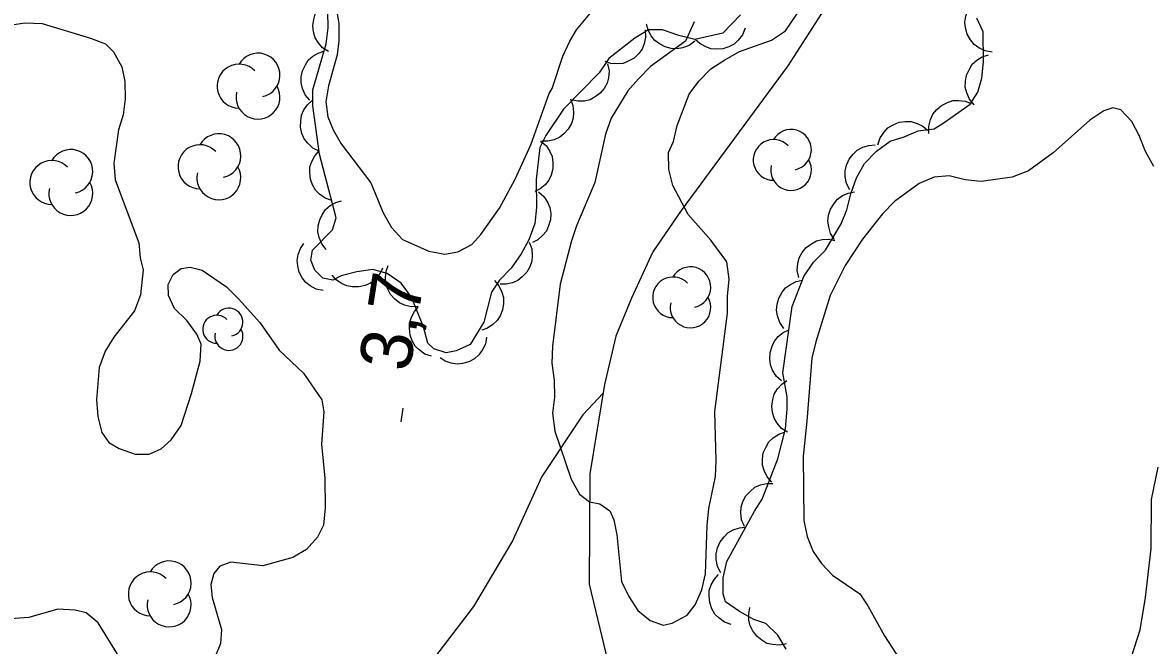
# Model space of a CAD drawing. Extents: x 282461 to 284471, y 5554090 to 5557646.
# Drawn here: x 283284 to 283349.5, y 5556698.3 to 5556734.4 of the extents above; entities that cross this region are included whole.
import ezdxf

# ---------------------------------------------------------------- set-up
doc = ezdxf.new("R2010")
doc.units = 0
for name, color, linetype in [('Niveau 2', 7, 'Continuous'), ('Niveau 22', 7, 'Continuous'), ('Niveau 3', 7, 'Continuous'), ('Niveau 44', 7, 'Continuous')]:
    doc.layers.add(name, color=color, linetype=linetype)

msp = doc.modelspace()

# ---------------------------------------------------------------- linework, layer by layer
at = {"layer": 'Niveau 2'}
for points in [[(283301.98, 5556736.26), (283302.29, 5556734.34), (283302.3, 5556733.35), (283302.2, 5556732.54), (283301.69, 5556730.73), (283301.53, 5556729.8), (283301.66, 5556728.93), (283301.96, 5556728.18), (283302.43, 5556727.37), (283304.14, 5556725.12), (283304.86, 5556723.38), (283305.34, 5556722.52), (283305.99, 5556721.83), (283307.51, 5556721.15), (283308.44, 5556720.98), (283309.19, 5556721.11), (283310, 5556721.53), (283310.52, 5556722.11), (283311.6, 5556723.64), (283312.52, 5556725.33), (283313.42, 5556727.32), (283314.49, 5556730.3)], [(283314.49, 5556730.3), (283314.66, 5556730.59), (283315.28, 5556732.46), (283315.68, 5556733.33), (283316.08, 5556733.98), (283317.34, 5556735.5)], [(283322.9, 5556734.44), (283322.39, 5556733.33), (283320.37, 5556731.85), (283319.68, 5556731.15), (283319.05, 5556730.44), (283318.08, 5556728.86), (283317.75, 5556727.93), (283317.14, 5556725.13), (283316.07, 5556722.62), (283315.78, 5556721.75), (283315.12, 5556719.24), (283314.69, 5556715.64), (283314.65, 5556714.65), (283314.78, 5556713.66), (283314.79, 5556712.68), (283314.68, 5556711.75), (283314.81, 5556710.7), (283315.77, 5556707.92), (283316.25, 5556707.06), (283316.83, 5556706.6), (283317.42, 5556706.49), (283318, 5556706.09), (283318.24, 5556705.57), (283318.42, 5556704.7), (283318.69, 5556701.98), (283319.11, 5556701.11), (283319.64, 5556700.3), (283320.34, 5556699.73), (283321.1, 5556699.45), (283321.62, 5556699.57), (283322.49, 5556700.04), (283322.95, 5556700.63), (283323.34, 5556701.51), (283323.56, 5556702.44), (283323.65, 5556705.23), (283323.75, 5556706.22), (283324.14, 5556708.08), (283324.18, 5556709.01), (283324.09, 5556711.85), (283324.84, 5556717.56), (283324.83, 5556718.54), (283324.93, 5556719.53), (283324.8, 5556720.52), (283323.86, 5556721.79), (283322.56, 5556723.28), (283321.67, 5556724.95), (283321.43, 5556725.88), (283321.42, 5556726.87), (283321.7, 5556727.51), (283321.92, 5556728.44), (283322.6, 5556730.25), (283323.17, 5556731.01), (283323.86, 5556731.72), (283324.67, 5556732.25), (283325.53, 5556732.73), (283327.38, 5556733.39), (283328.19, 5556733.92), (283329.11, 5556735.26)], [(283283.33, 5556734.27), (283284.09, 5556734.39), (283285.08, 5556734.35), (283287.88, 5556733.51), (283288.75, 5556733.17), (283289.22, 5556732.71), (283289.7, 5556731.84), (283289.88, 5556730.98), (283289.89, 5556729.99), (283289.79, 5556729.06), (283289.51, 5556728.18), (283289.24, 5556726.26), (283289.31, 5556725.28), (283290.69, 5556721.63), (283290.76, 5556720.76), (283290.94, 5556720.07), (283290.78, 5556718.61), (283290.44, 5556717.68), (283289.24, 5556716.16), (283288.73, 5556715.34), (283288.39, 5556714.4)], [(283349.55, 5556726.05), (283349.07, 5556726.92), (283348.71, 5556727.85), (283348.29, 5556728.66), (283347.65, 5556729.35), (283347.18, 5556729.46), (283346.66, 5556729.28), (283345.85, 5556728.74), (283343.72, 5556726.86), (283342.28, 5556725.8), (283341.35, 5556725.44), (283339.55, 5556725.18), (283338.62, 5556725.29), (283337.69, 5556725.51), (283336.82, 5556725.44), (283335.95, 5556725.08), (283334.51, 5556724.02), (283333.82, 5556723.31), (283332.67, 5556721.85), (283331.65, 5556720.32), (283330.79, 5556718.57), (283329.95, 5556715.89), (283329.73, 5556714.95), (283329.43, 5556711.29)], [(283288.39, 5556714.4), (283288.24, 5556712.54), (283288.31, 5556711.56), (283288.55, 5556710.63), (283288.96, 5556710.05), (283289.55, 5556709.71), (283290.48, 5556709.37), (283291.3, 5556709.38), (283291.99, 5556709.68), (283292.56, 5556710.21), (283293.14, 5556711.03), (283293.75, 5556712.9), (283294.25, 5556714.76), (283294.3, 5556715.75), (283294.06, 5556716.33), (283293.47, 5556717.13), (283292.77, 5556717.82), (283292.41, 5556718.57), (283292.4, 5556719.21), (283292.68, 5556719.8), (283293.14, 5556720.15), (283293.67, 5556720.22), (283294.37, 5556720.05), (283295.77, 5556719.08), (283296.48, 5556718.39), (283297.71, 5556717.01), (283298.84, 5556715.4), (283300.25, 5556714.08), (283301.31, 5556712.52), (283301.43, 5556711.82), (283301.28, 5556709.96), (283301.48, 5556707.99), (283301.5, 5556706.25), (283301.4, 5556705.26), (283301.05, 5556704.56), (283300.42, 5556703.85), (283299.62, 5556703.38), (283297.88, 5556702.9), (283296.02, 5556703.11), (283295.38, 5556702.87), (283295.04, 5556702.46), (283294.87, 5556701.82), (283294.94, 5556701.06), (283295.48, 5556699.21), (283295.43, 5556698.39), (283295.09, 5556697.58)], [(283329.43, 5556711.29), (283329.22, 5556709.25), (283329.26, 5556705.53), (283329.45, 5556704.6), (283329.81, 5556703.73), (283330.28, 5556703.04), (283330.93, 5556702.35), (283332.51, 5556701.27), (283332.98, 5556700.57), (283333.93, 5556698.84), (283335.47, 5556696.47)], [(283347.63, 5556695.63), (283348.76, 5556699.19), (283349.08, 5556701.05), (283349.4, 5556703.9), (283349.42, 5556706.75), (283349.81, 5556708.62)], [(283289.87, 5556697.11), (283288.33, 5556699.59), (283287.63, 5556700.16), (283286.99, 5556700.33), (283286, 5556700.38), (283284.32, 5556699.89), (283281.36, 5556699.68)]]:
    msp.add_lwpolyline(points, dxfattribs=at)
at = {"layer": 'Niveau 22'}
for points in [[(283338.12, 5556767.62), (283339.14, 5556760.54), (283338.09, 5556752.93), (283336.52, 5556747.79), (283332.68, 5556738.68), (283328.34, 5556731.89), (283322.14, 5556723.51), (283320.51, 5556721.11), (283319.27, 5556718.42), (283318.36, 5556716.21), (283317.7, 5556713.41), (283316.85, 5556708.23), (283316.81, 5556701.84), (283318.4, 5556695.23), (283320.45, 5556689.22), (283322.89, 5556681.05), (283326.11, 5556672.32), (283327.8, 5556666.99), (283331.56, 5556658.07), (283334.21, 5556649.73), (283335.95, 5556642.7)], [(283317.62, 5556712.92), (283316.44, 5556711.65), (283314.07, 5556708.08), (283312.37, 5556704.34), (283310.11, 5556700.53), (283307.59, 5556697.25), (283304.17, 5556693.43), (283301.42, 5556689.79), (283296.95, 5556684.86), (283294.88, 5556681.53), (283293.31, 5556674.6), (283293, 5556671.7), (283292.7, 5556667.05), (283292.87, 5556662.98), (283293.66, 5556657.97), (283295.74, 5556650.72), (283297.31, 5556645.62)]]:
    msp.add_lwpolyline(points, dxfattribs=at)
at = {"layer": 'Niveau 3'}
msp.add_line((283305.91, 5556711.25), (283306.03, 5556712.04), dxfattribs=at)
at = {"layer": 'Niveau 44'}
for points in [[(283325.59, 5556734.85), (283324.56, 5556733.79), (283322.94, 5556733.43), (283322.01, 5556733.65), (283321.07, 5556733.98), (283320.26, 5556733.98), (283319.45, 5556733.5), (283317.95, 5556732.32), (283317.38, 5556731.5), (283315.32, 5556729.39), (283314.29, 5556727.86), (283313.95, 5556727.16), (283313.74, 5556725.3), (283313.76, 5556723.68), (283313.65, 5556722.75), (283313.31, 5556721.81), (283312.86, 5556720.99), (283312.29, 5556720.17), (283311.6, 5556719.47), (283311.14, 5556718.77), (283310.7, 5556717.02), (283309.9, 5556715.73), (283309.09, 5556715.37), (283308.51, 5556715.25), (283307.81, 5556715.48), (283307.46, 5556715.82), (283307.21, 5556716.75), (283306.5, 5556718.48), (283305.91, 5556719.29), (283305.09, 5556719.86), (283304.27, 5556720.08), (283303.34, 5556719.95), (283302.42, 5556719.71), (283301.95, 5556719.47), (283301.37, 5556719.58), (283300.9, 5556720.04), (283300.66, 5556720.62), (283300.77, 5556721.2), (283301.92, 5556722.38), (283302.14, 5556723.08), (283301.17, 5556726.78), (283300.79, 5556729.57), (283300.78, 5556730.5), (283301.56, 5556733.18), (283301.67, 5556734.11), (283301.65, 5556735.04)], [(283301.7, 5556732.72), (283301.35, 5556732.94), (283301.09, 5556733.25), (283300.92, 5556733.52), (283300.82, 5556733.86), (283300.78, 5556734.22), (283300.84, 5556734.59), (283300.92, 5556734.9), (283301.1, 5556735.2), (283301.35, 5556735.47), (283301.64, 5556735.68)], [(283340.18, 5556732.68), (283339.77, 5556732.76), (283339.41, 5556732.94), (283339.14, 5556733.13), (283338.92, 5556733.4), (283338.74, 5556733.73), (283338.64, 5556734.1), (283338.6, 5556734.42), (283338.65, 5556734.77), (283338.77, 5556735.12), (283338.96, 5556735.43)], [(283326.85, 5556706.76), (283327.75, 5556709.1), (283328.19, 5556710.84), (283328.3, 5556712.01), (283328.29, 5556712.7), (283328.04, 5556714.09), (283328.58, 5556717.93), (283329.25, 5556719.68), (283329.82, 5556720.5), (283330.51, 5556721.21), (283331.42, 5556722.73), (283331.76, 5556723.55), (283331.98, 5556724.48), (283332.32, 5556725.41), (283332.78, 5556726.23), (283333.47, 5556726.94), (283334.27, 5556727.53), (283335.08, 5556727.77), (283335.89, 5556728.13), (283336.82, 5556728.25), (283337.4, 5556728.61), (283338.9, 5556729.67), (283339.35, 5556730.37), (283339.58, 5556731.19), (283339.68, 5556732.12), (283339.66, 5556733.86), (283339.3, 5556734.67)], [(283320.05, 5556733.98), (283320.08, 5556733.56), (283320, 5556733.17), (283319.88, 5556732.87), (283319.67, 5556732.59), (283319.41, 5556732.34), (283319.08, 5556732.16), (283318.78, 5556732.04), (283318.43, 5556732.01), (283318.07, 5556732.04), (283317.73, 5556732.15)], [(283322.93, 5556733.33), (283322.6, 5556733.08), (283322.22, 5556732.95), (283321.91, 5556732.88), (283321.56, 5556732.91), (283321.21, 5556733), (283320.88, 5556733.18), (283320.61, 5556733.36), (283320.4, 5556733.64), (283320.23, 5556733.96), (283320.14, 5556734.31)], [(283325.85, 5556734.08), (283325.7, 5556733.69), (283325.45, 5556733.38), (283325.21, 5556733.15), (283324.91, 5556732.99), (283324.56, 5556732.88), (283324.18, 5556732.87), (283323.86, 5556732.88), (283323.54, 5556733.01), (283323.22, 5556733.19), (283322.96, 5556733.43)], [(283300.61, 5556729.91), (283300.34, 5556730.22), (283300.19, 5556730.59), (283300.1, 5556730.91), (283300.11, 5556731.25), (283300.18, 5556731.61), (283300.35, 5556731.95), (283300.52, 5556732.22), (283300.78, 5556732.45), (283301.1, 5556732.64), (283301.43, 5556732.75)], [(283339.14, 5556729.64), (283338.87, 5556729.96), (283338.71, 5556730.33), (283338.62, 5556730.65), (283338.63, 5556731), (283338.7, 5556731.36), (283338.86, 5556731.71), (283339.03, 5556731.99), (283339.3, 5556732.22), (283339.61, 5556732.41), (283339.96, 5556732.53)], [(283317.88, 5556732.01), (283317.97, 5556731.61), (283317.93, 5556731.21), (283317.86, 5556730.89), (283317.68, 5556730.59), (283317.45, 5556730.31), (283317.15, 5556730.09), (283316.87, 5556729.93), (283316.53, 5556729.85), (283316.17, 5556729.84), (283315.82, 5556729.9)], [(283301.15, 5556726.95), (283300.78, 5556727.13), (283300.49, 5556727.41), (283300.28, 5556727.66), (283300.15, 5556727.98), (283300.07, 5556728.33), (283300.08, 5556728.71), (283300.12, 5556729.03), (283300.27, 5556729.34), (283300.48, 5556729.64), (283300.75, 5556729.88)], [(283315.72, 5556729.98), (283315.87, 5556729.6), (283315.91, 5556729.2), (283315.89, 5556728.87), (283315.78, 5556728.55), (283315.6, 5556728.23), (283315.34, 5556727.95), (283315.1, 5556727.75), (283314.78, 5556727.61), (283314.42, 5556727.53), (283314.07, 5556727.53)], [(283336.51, 5556727.98), (283336.5, 5556728.4), (283336.61, 5556728.79), (283336.74, 5556729.09), (283336.97, 5556729.36), (283337.25, 5556729.6), (283337.59, 5556729.77), (283337.9, 5556729.88), (283338.25, 5556729.89), (283338.62, 5556729.84), (283338.96, 5556729.71)], [(283333.56, 5556727.32), (283333.69, 5556727.72), (283333.92, 5556728.05), (283334.14, 5556728.3), (283334.44, 5556728.48), (283334.78, 5556728.62), (283335.16, 5556728.66), (283335.49, 5556728.67), (283335.83, 5556728.56), (283336.16, 5556728.4), (283336.44, 5556728.17)], [(283313.99, 5556727.53), (283314.31, 5556727.27), (283314.52, 5556726.93), (283314.66, 5556726.63), (283314.71, 5556726.29), (283314.7, 5556725.93), (283314.6, 5556725.56), (283314.47, 5556725.27), (283314.25, 5556725), (283313.97, 5556724.76), (283313.66, 5556724.6)], [(283331.92, 5556724.7), (283331.73, 5556725.07), (283331.66, 5556725.47), (283331.65, 5556725.8), (283331.74, 5556726.14), (283331.89, 5556726.48), (283332.13, 5556726.78), (283332.36, 5556727.01), (283332.68, 5556727.17), (283333.03, 5556727.28), (283333.39, 5556727.31)], [(283301.88, 5556724.08), (283301.49, 5556724.22), (283301.17, 5556724.46), (283300.93, 5556724.68), (283300.76, 5556724.99), (283300.64, 5556725.33), (283300.6, 5556725.7), (283300.61, 5556726.03), (283300.72, 5556726.35), (283300.89, 5556726.68), (283301.13, 5556726.94)], [(283313.87, 5556724.58), (283314.18, 5556724.32), (283314.39, 5556723.98), (283314.53, 5556723.68), (283314.58, 5556723.34), (283314.57, 5556722.97), (283314.46, 5556722.61), (283314.34, 5556722.31), (283314.11, 5556722.05), (283313.83, 5556721.81), (283313.52, 5556721.65)], [(283331.04, 5556721.82), (283330.81, 5556722.17), (283330.7, 5556722.56), (283330.65, 5556722.89), (283330.69, 5556723.23), (283330.81, 5556723.59), (283331.01, 5556723.91), (283331.21, 5556724.17), (283331.5, 5556724.37), (283331.84, 5556724.52), (283332.19, 5556724.59)], [(283301.56, 5556721.25), (283301.31, 5556721.57), (283301.16, 5556721.94), (283301.08, 5556722.26), (283301.1, 5556722.61), (283301.18, 5556722.96), (283301.35, 5556723.3), (283301.52, 5556723.57), (283301.79, 5556723.79), (283302.11, 5556723.97), (283302.45, 5556724.07)], [(283301.39, 5556718.86), (283300.98, 5556718.94), (283300.63, 5556719.13), (283300.37, 5556719.33), (283300.16, 5556719.6), (283299.99, 5556719.93), (283299.91, 5556720.29), (283299.87, 5556720.61), (283299.94, 5556720.95), (283300.06, 5556721.3), (283300.26, 5556721.59)], [(283313.33, 5556721.67), (283313.48, 5556721.28), (283313.51, 5556720.88), (283313.49, 5556720.56), (283313.37, 5556720.23), (283313.19, 5556719.92), (283312.93, 5556719.65), (283312.68, 5556719.44), (283312.36, 5556719.31), (283312, 5556719.24), (283311.64, 5556719.24)], [(283328.97, 5556719.62), (283328.88, 5556720.03), (283328.92, 5556720.44), (283328.99, 5556720.76), (283329.16, 5556721.07), (283329.4, 5556721.35), (283329.71, 5556721.58), (283329.99, 5556721.74), (283330.33, 5556721.82), (283330.7, 5556721.84), (283331.06, 5556721.77)], [(283304.83, 5556720.16), (283304.65, 5556719.79), (283304.38, 5556719.5), (283304.13, 5556719.29), (283303.81, 5556719.16), (283303.45, 5556719.07), (283303.07, 5556719.08), (283302.76, 5556719.13), (283302.44, 5556719.28), (283302.14, 5556719.49), (283301.9, 5556719.75)], [(283306.9, 5556717.93), (283306.49, 5556717.92), (283306.1, 5556718.02), (283305.8, 5556718.15), (283305.53, 5556718.37), (283305.29, 5556718.64), (283305.12, 5556718.98), (283305.01, 5556719.28), (283304.99, 5556719.63), (283305.04, 5556719.99), (283305.16, 5556720.32)], [(283311.31, 5556719.44), (283311.58, 5556719.13), (283311.75, 5556718.77), (283311.85, 5556718.46), (283311.85, 5556718.11), (283311.79, 5556717.75), (283311.64, 5556717.4), (283311.48, 5556717.12), (283311.23, 5556716.89), (283310.92, 5556716.69), (283310.59, 5556716.57)], [(283328.1, 5556716.67), (283327.86, 5556717.01), (283327.73, 5556717.4), (283327.67, 5556717.72), (283327.71, 5556718.07), (283327.81, 5556718.43), (283328.01, 5556718.76), (283328.2, 5556719.02), (283328.49, 5556719.22), (283328.82, 5556719.39), (283329.17, 5556719.47)], [(283307.67, 5556715.05), (283307.28, 5556715.18), (283306.95, 5556715.42), (283306.72, 5556715.64), (283306.55, 5556715.94), (283306.42, 5556716.28), (283306.38, 5556716.66), (283306.39, 5556716.98), (283306.5, 5556717.31), (283306.67, 5556717.64), (283306.9, 5556717.9)], [(283310.86, 5556716.16), (283310.79, 5556715.75), (283310.61, 5556715.4), (283310.42, 5556715.13), (283310.15, 5556714.91), (283309.83, 5556714.73), (283309.47, 5556714.64), (283309.15, 5556714.59), (283308.81, 5556714.65), (283308.46, 5556714.77), (283308.16, 5556714.96)], [(283327.97, 5556713.62), (283327.66, 5556713.9), (283327.45, 5556714.25), (283327.32, 5556714.55), (283327.28, 5556714.9), (283327.3, 5556715.27), (283327.42, 5556715.64), (283327.55, 5556715.93), (283327.78, 5556716.2), (283328.07, 5556716.43), (283328.39, 5556716.59)], [(283328.32, 5556710.64), (283327.97, 5556710.87), (283327.71, 5556711.18), (283327.53, 5556711.46), (283327.44, 5556711.8), (283327.4, 5556712.16), (283327.46, 5556712.54), (283327.54, 5556712.86), (283327.73, 5556713.16), (283327.98, 5556713.43), (283328.28, 5556713.64)], [(283327.41, 5556707.74), (283327.13, 5556708.05), (283326.96, 5556708.42), (283326.86, 5556708.74), (283326.86, 5556709.09), (283326.91, 5556709.45), (283327.07, 5556709.8), (283327.23, 5556710.09), (283327.49, 5556710.32), (283327.8, 5556710.53), (283328.14, 5556710.65)], [(283325.81, 5556705.17), (283325.65, 5556705.56), (283325.61, 5556705.96), (283325.62, 5556706.29), (283325.73, 5556706.63), (283325.9, 5556706.95), (283326.17, 5556707.23), (283326.41, 5556707.45), (283326.74, 5556707.59), (283327.1, 5556707.68), (283327.46, 5556707.68)], [(283328.23, 5556698.06), (283327.75, 5556698.87), (283327.05, 5556699.56), (283326.35, 5556699.79), (283325.53, 5556700.24), (283324.71, 5556700.81), (283324.59, 5556701.28), (283324.58, 5556702.2), (283324.8, 5556703.14), (283326.39, 5556706.06), (283326.85, 5556706.76)], [(283324.45, 5556702.49), (283324.26, 5556702.86), (283324.18, 5556703.26), (283324.17, 5556703.59), (283324.25, 5556703.94), (283324.4, 5556704.28), (283324.63, 5556704.58), (283324.86, 5556704.81), (283325.17, 5556704.98), (283325.52, 5556705.09), (283325.88, 5556705.13)], [(283325.05, 5556699.49), (283324.65, 5556699.63), (283324.33, 5556699.87), (283324.09, 5556700.1), (283323.92, 5556700.41), (283323.8, 5556700.76), (283323.77, 5556701.14), (283323.77, 5556701.47), (283323.89, 5556701.8), (283324.07, 5556702.12), (283324.31, 5556702.39)], [(283328.26, 5556698.37), (283327.85, 5556698.29), (283327.44, 5556698.33), (283327.12, 5556698.4), (283326.82, 5556698.58), (283326.53, 5556698.81), (283326.31, 5556699.12), (283326.15, 5556699.41), (283326.07, 5556699.75), (283326.06, 5556700.12), (283326.12, 5556700.48)]]:
    msp.add_lwpolyline(points, dxfattribs=at)
for centre, radius, start, end in [((283297.603, 5556731.355), 1.275, 282.26917, 149.72625), ((283296.506, 5556730.717), 1.275, 44.11537, 269.80396), ((283297.603, 5556730.08), 1.275, 166.93686, 29.62122), ((283295.333, 5556726.681), 1.275, 282.26917, 149.72625), ((283328.518, 5556727.026), 1.179, 282.26917, 149.72625), ((283294.237, 5556726.044), 1.275, 44.11537, 269.80396), ((283327.504, 5556726.436), 1.179, 44.11537, 269.80396), ((283286.745, 5556725.768), 1.275, 282.26917, 149.72625), ((283285.649, 5556725.131), 1.275, 44.11537, 269.80396), ((283295.333, 5556725.406), 1.275, 166.93686, 29.62122), ((283328.518, 5556725.847), 1.179, 166.93686, 29.62122), ((283286.745, 5556724.493), 1.275, 166.93686, 29.62122), ((283322.685, 5556719.058), 1.179, 282.26917, 149.72625), ((283321.671, 5556718.469), 1.179, 44.11537, 269.80396), ((283322.685, 5556717.879), 1.179, 166.93686, 29.62122), ((283295.213, 5556716.617), 0.815, 44.11537, 269.80396), ((283295.914, 5556717.024), 0.815, 282.26917, 149.72626), ((283295.914, 5556716.209), 0.815, 166.93686, 29.62122), ((283292.452, 5556701.904), 1.275, 282.26917, 149.72625), ((283291.355, 5556701.267), 1.275, 44.11537, 269.80396), ((283292.452, 5556700.629), 1.275, 166.93686, 29.62122)]:
    msp.add_arc(centre, radius, start, end, dxfattribs=at)

# ---------------------------------------------------------------- texts
at = {"layer": 'Niveau 3'}
msp.add_text('3,7  ', height=3, rotation=81.09575, dxfattribs=at).set_placement((283306.39, 5556714.09))

doc.saveas('drawing.dxf')
